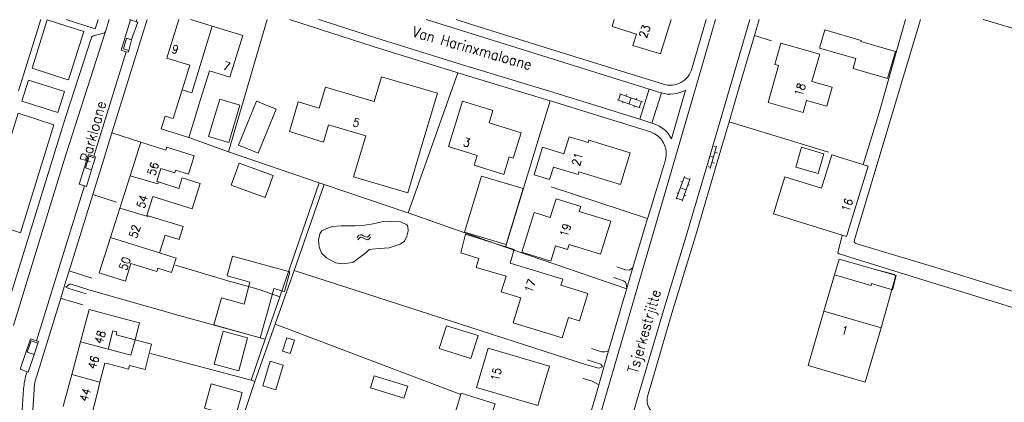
# Model space of a CAD drawing. Header units: metres. Extents: x 189705 to 199106, y 581686 to 588448.
# Tile 489 of 555: x 197991 to 198179, y 585927 to 586000. Entities that reach past the tile are written whole.
import ezdxf

# ---------------------------------------------------------------- set-up
doc = ezdxf.new("R2010")
doc.units = ezdxf.units.M
doc.layers.add('B-WA-OG-GBKN-G', color=7, linetype='Continuous', lineweight=18)
doc.styles.add('Style-STANDARD', font='STANDARD.shx')

msp = doc.modelspace()

# ---------------------------------------------------------------- linework, layer by layer
at = {"layer": 'B-WA-OG-GBKN-G'}
for p, q in [((198105.604, 585984.622), (198105.999, 585985.755)), ((198110.154, 585984.307), (198105.81, 585985.821)), ((198109.759, 585983.174), (198105.416, 585984.688)), ((198106.403, 585984.026), (198106.501, 585984.31)), ((198106.991, 585985.41), (198107.09, 585985.693)), ((198107.587, 585983.931), (198107.982, 585985.064)), ((198108.972, 585984.719), (198109.071, 585985.003)), ((198109.57, 585983.24), (198109.965, 585984.373)), ((198108.573, 585983.27), (198108.671, 585983.553)), ((198123.121, 585971.574), (198124.349, 585975.799)), ((198123.813, 585975.747), (198124.293, 585975.607)), ((198124.014, 585974.647), (198124.494, 585974.507)), ((198123.255, 585973.826), (198123.735, 585973.687)), ((198123.456, 585972.726), (198123.936, 585972.587)), ((198122.697, 585971.906), (198123.177, 585971.766)), ((198116.637, 585965.708), (198118.188, 585970.038)), ((198117.518, 585969.057), (198117.8, 585968.956)), ((198117.767, 585965.303), (198119.318, 585969.634)), ((198118.12, 585969.85), (198119.25, 585969.446)), ((198117.412, 585967.873), (198118.542, 585967.469)), ((198118.896, 585968.457), (198119.178, 585968.356)), ((198116.704, 585965.896), (198117.834, 585965.491)), ((198116.743, 585966.893), (198117.025, 585966.792)), ((198118.189, 585966.482), (198118.471, 585966.381)), ((198055.673, 585958.395), (198055.919, 585958.72)), ((198055.777, 585957.91), (198056.025, 585958.233)), ((198055.919, 585958.72), (198056.198, 585958.892)), ((198056.025, 585958.233), (198056.306, 585958.403)), ((198056.198, 585958.892), (198056.534, 585958.852)), ((198056.306, 585958.403), (198056.63, 585958.365)), ((198056.534, 585958.852), (198056.893, 585958.66)), ((198056.63, 585958.365), (198056.998, 585958.175)), ((198056.893, 585958.66), (198057.253, 585958.468)), ((198056.998, 585958.175), (198057.357, 585957.981)), ((198057.253, 585958.468), (198057.58, 585958.427)), ((198057.357, 585957.981), (198057.684, 585957.939)), ((198057.58, 585958.427), (198057.868, 585958.6)), ((198057.684, 585957.939), (198057.972, 585958.115)), ((198057.868, 585958.6), (198058.116, 585958.925)), ((198057.972, 585958.115), (198058.22, 585958.44))]:
    msp.add_line(p, q, dxfattribs=at)
at = {"layer": 'B-WA-OG-GBKN-G', "flags": 128}
for points in [[(197995.185, 586000), (197990.942, 585986.42)], [(198000, 585998.826), (197996.433, 585999.973), (197993.536, 585990.698)], [(198000.024, 586000), (198005.59, 585998.21), (198006.166, 586000)], [(198007.54, 585997.741), (198008.267, 586000)], [(198008.787, 585978.352), (198015.522, 586000)], [(198012.328, 585999.95), (198010.528, 585994.163), (198011.516, 585993.855)], [(198012.172, 586000), (198012.328, 585999.95)], [(198012.328, 585999.95), (198013.429, 585999.595)], [(198013.429, 585999.595), (198013.741, 585999.495), (198012.555, 585996.193), (198012.547, 585996.163)], [(198013.559, 586000), (198013.429, 585999.595)], [(198021.543, 586000), (198019.274, 585992.665), (198023.673, 585991.304), (198022.215, 585986.589)], [(198027.956, 585998.735), (198023.867, 586000)], [(198031.044, 585974.737), (198038.422, 586000)], [(198042.748, 586000), (198058.719, 585994.877), (198074.478, 585989.969), (198074.86, 585989.853)], [(198109.67, 585980.95), (198093.253, 585986.049), (198074.978, 585991.594), (198059.231, 585996.498), (198048.314, 586000)], [(198068.835, 586000), (198076.803, 585997.52), (198092.066, 585992.749), (198111.463, 585986.717)], [(198114.189, 585987.65), (198092.571, 585994.372), (198077.311, 585999.143), (198074.557, 586000)], [(198124.145, 586000), (198121.298, 585990.324), (198084.782, 585865.036), (198082.705, 585857.907)], [(198130.672, 586000), (198127.043, 585987.578), (198122.846, 585973.26), (198118.671, 585959.095), (198114.184, 585944.387), (198110.194, 585930.853), (198104.334, 585911.021), (198099.699, 585895.045), (198095.123, 585879.792), (198090.124, 585862.038)], [(198104.781, 586000), (198104.36, 585998.656), (198109.025, 585997.194), (198108.362, 585995.078), (198113.601, 585993.436), (198115.658, 586000)], [(198122.373, 586000), (198119.612, 585990.616)], [(198131.565, 585996.994), (198132.443, 586000)], [(198175.284, 586000), (198195.15, 585994.143), (198219.283, 585987.189), (198224.288, 585985.615), (198225.634, 585985.005), (198226.041, 585984.65), (198226.067, 585984.167), (198220.511, 585965.296), (198212.951, 585940.203), (198212.52, 585939.035), (198212.241, 585938.73), (198211.682, 585938.755), (198190.825, 585944.974), (198166.844, 585952.462), (198150.942, 585957.208), (198150.611, 585957.462), (198150.662, 585957.945), (198157.232, 585979.813), (198163.281, 586000)], [(198152.342, 585972.318), (198155.326, 585982.022), (198160.435, 586000)], [(198000, 585988.62), (198000.462, 585988.471), (198003.437, 585997.72), (198000, 585998.826)], [(198000, 585974.145), (198001.112, 585977.755), (198007.54, 585997.741)], [(198007.186, 585997.409), (198005.209, 585996.91)], [(198022.215, 585986.589), (198024.025, 585986.029), (198027.956, 585998.735)], [(198025.408, 585983.732), (198027.419, 585990.233), (198031.327, 585989.024), (198033.775, 585996.935), (198027.956, 585998.735)], [(198158.512, 585993.909), (198151.914, 585995.808), (198151.978, 585996.03), (198145.002, 585998.037), (198144.006, 585994.576), (198150.972, 585992.572), (198150.42, 585990.656), (198157.029, 585988.755), (198158.512, 585993.909)], [(198004.855, 585996.578), (198000, 585981.482)], [(198012.547, 585996.163), (198011.577, 585996.445), (198010.986, 585994.411), (198011.993, 585994.119)], [(198012.547, 585996.163), (198011.993, 585994.119)], [(198126.735, 585980.482), (198128.675, 585987.101), (198131.565, 585996.994)], [(198134.823, 585995.962), (198131.565, 585996.994)], [(198144.042, 585993.399), (198136.621, 585995.495), (198135.471, 585991.42), (198136.184, 585991.219), (198134.183, 585984.133), (198140.891, 585982.239)], [(198011.516, 585993.855), (198005.304, 585973.89)], [(198011.993, 585994.119), (198011.894, 585993.753), (198011.516, 585993.855)], [(198144.042, 585993.399), (198142.561, 585988.169), (198146.405, 585987.081), (198145.378, 585983.457), (198141.544, 585984.543), (198140.891, 585982.239)], [(197993.536, 585990.698), (198000, 585988.62)], [(198065.37, 585963.05), (198074.86, 585989.853)], [(198092.537, 585984.49), (198074.86, 585989.853)], [(197999.745, 585986.242), (197992.837, 585988.463), (197991.58, 585984.439), (197998.454, 585982.228), (197999.745, 585986.242)], [(198050.18, 585979.914), (198049.201, 585976.606), (198042.705, 585978.624), (198044.373, 585984.262), (198048.4, 585983.07), (198049.589, 585987.088), (198058.899, 585984.331), (198060.31, 585989.097), (198070.973, 585985.941), (198068.214, 585976.62)], [(198022.215, 585986.589), (198020.513, 585981.088)], [(198111.463, 585986.717), (198109.67, 585980.95)], [(198111.463, 585986.717), (198113.684, 585986.026)], [(198113.786, 585985.996), (198111.993, 585980.228)], [(198113.684, 585986.026), (198113.735, 585986.011), (198113.786, 585985.996)], [(198118.423, 585986.535), (198115.717, 585977.249)], [(198027.262, 585977.698), (198029.425, 585984.822), (198033.247, 585983.661), (198031.137, 585976.521), (198027.262, 585977.698)], [(198032.978, 585976.035), (198036.71, 585974.506), (198040.155, 585982.915), (198036.423, 585984.444), (198032.978, 585976.035)], [(198073.123, 585975.745), (198078.607, 585974.048), (198078.028, 585972.176), (198083.664, 585970.432), (198084.698, 585973.773), (198085.477, 585973.532), (198086.98, 585978.389), (198080.855, 585980.285), (198081.579, 585982.624), (198075.805, 585984.411), (198073.123, 585975.745)], [(198083.981, 585956.551), (198092.537, 585984.49)], [(198111.69, 585978.542), (198092.759, 585984.423), (198092.537, 585984.49)], [(197991.342, 585959.288), (197984.418, 585961.516), (197990.855, 585982.12), (197997.698, 585979.919), (197991.342, 585959.288)], [(198024.158, 585979.681), (198025.408, 585983.732)], [(198000, 585981.482), (197999.018, 585978.429), (197988.399, 585943.963)], [(198023.483, 585977.5), (198018.183, 585979.14), (198018.936, 585981.576), (198020.513, 585981.088)], [(198111.993, 585980.228), (198109.67, 585980.95)], [(198111.194, 585928.237), (198111.825, 585930.371), (198115.813, 585943.899), (198120.3, 585958.607), (198124.477, 585972.781), (198126.735, 585980.482)], [(198112.193, 585980.166), (198111.993, 585980.228)], [(198145.753, 585974.655), (198126.735, 585980.482)], [(198005.131, 585966.577), (198006.45, 585970.84), (198008.787, 585978.352)], [(198014.28, 585976.594), (198008.787, 585978.352)], [(198023.483, 585977.5), (198024.158, 585979.681)], [(198050.18, 585979.914), (198057.276, 585977.814), (198054.951, 585969.961), (198065.333, 585966.888), (198068.214, 585976.62)], [(198019.084, 585975.073), (198014.28, 585976.594), (198012.247, 585970.174)], [(198023.483, 585977.5), (198031.044, 585974.737), (198048.397, 585968.829), (198049.37, 585968.498)], [(198107.821, 585974.553), (198099.895, 585976.953), (198099.767, 585976.529), (198096.141, 585977.628), (198095.157, 585974.377), (198091.09, 585975.609), (198089.489, 585970.319), (198092.422, 585969.43), (198093.151, 585971.837), (198097.869, 585970.408), (198098.021, 585970.909), (198105.987, 585968.497), (198107.821, 585974.553)], [(198017.661, 585968.979), (198017.361, 585969.072), (198018.133, 585971.553), (198020.796, 585970.724), (198020.961, 585971.257), (198023.421, 585970.492), (198024.511, 585973.996), (198019.257, 585975.63), (198019.084, 585975.073)], [(198140.54, 585975.611), (198139.459, 585971.827), (198143.753, 585970.6), (198144.835, 585974.383), (198140.54, 585975.611)], [(197989.959, 585941.554), (197990.219, 585942.398), (197995.471, 585959.444), (198000, 585974.145)], [(198005.304, 585973.89), (198004.301, 585974.202), (198002.54, 585968.541), (198003.548, 585968.228)], [(198005.597, 585973.554), (198004.455, 585973.91), (198003.759, 585971.675), (198004.901, 585971.32)], [(198005.597, 585973.554), (198004.901, 585971.32)], [(198005.304, 585973.89), (198005.666, 585973.777), (198005.597, 585973.554)], [(198038.06, 585966.018), (198031.588, 585968.362), (198033.105, 585972.55), (198039.577, 585970.207), (198038.06, 585966.018)], [(198111.131, 585961.971), (198111.239, 585962.337), (198114.176, 585971.962), (198114.546, 585973.232)], [(198153.335, 585972.01), (198146.355, 585974.169), (198144.386, 585967.8), (198137.408, 585969.958), (198135.216, 585962.872), (198149.174, 585958.556), (198153.335, 585972.01)], [(198004.901, 585971.32), (198003.905, 585968.117), (198003.548, 585968.228)], [(198012.247, 585970.174), (198010.274, 585963.946)], [(198017.661, 585968.979), (198017.546, 585968.615), (198012.247, 585970.174)], [(198015.711, 585962.515), (198015.46, 585962.593), (198016.573, 585966.171), (198024.099, 585963.83), (198025.617, 585968.71), (198022.215, 585969.769), (198021.589, 585967.757), (198017.661, 585968.979)], [(198040.876, 585947.035), (198048.397, 585968.829)], [(198084.124, 585957.021), (198076.188, 585959.41), (198079.411, 585970.118), (198087.399, 585967.713), (198084.124, 585957.021)], [(198003.548, 585968.228), (198000, 585956.763)], [(198049.37, 585968.498), (198043.583, 585952.05), (198099.463, 585934.063)], [(198065.37, 585963.05), (198065.339, 585963.061), (198049.37, 585968.498)], [(198111.131, 585961.971), (198092.744, 585968.018)], [(198000.614, 585951.984), (198005.131, 585966.577)], [(198009.685, 585965.108), (198005.131, 585966.577)], [(198102.151, 585955.156), (198096.137, 585957.032), (198095.839, 585956.077), (198093.557, 585956.789), (198092.634, 585953.83), (198087.098, 585955.537), (198089.468, 585963.126), (198092.551, 585962.163), (198093.377, 585964.808), (198093.675, 585965.762), (198098.4, 585964.288), (198098.102, 585963.333), (198104.116, 585961.457), (198102.151, 585955.156)], [(198010.274, 585963.946), (198008.499, 585958.341)], [(198015.711, 585962.515), (198015.661, 585962.356), (198010.274, 585963.946)], [(198017.897, 585955.42), (198018.961, 585958.841), (198021.623, 585958.013), (198022.378, 585960.441), (198015.711, 585962.515)], [(198055.256, 585960.621), (198057.085, 585960.697), (198058.685, 585960.977), (198060.615, 585961.409), (198061.733, 585961.358), (198062.876, 585961.46), (198063.917, 585961.384), (198065.111, 585960.8), (198065.34, 585960.496), (198065.366, 585959.657), (198065.138, 585958.616), (198064.706, 585957.651), (198063.843, 585957.067), (198061.735, 585956.406), (198059.169, 585956.202), (198057.925, 585956.05), (198057.341, 585955.516), (198055.868, 585954.373), (198054.801, 585953.611), (198052.846, 585953.357), (198051.525, 585953.509), (198049.772, 585954.474), (198048.806, 585955.362), (198048.374, 585956.556), (198048.272, 585957.877), (198048.5, 585959.07), (198048.881, 585959.655), (198049.846, 585960.112), (198050.887, 585960.468), (198052.589, 585960.595), (198055.256, 585960.621)], [(198083.981, 585956.551), (198065.37, 585963.05)], [(198108.36, 585952.607), (198111.131, 585961.971)], [(198008.499, 585958.341), (198006.359, 585951.585), (198011.37, 585949.998)], [(198008.499, 585958.341), (198017.897, 585955.42)], [(198084.094, 585950.954), (198078.401, 585952.614), (198078.897, 585954.349), (198075.452, 585955.466), (198076.385, 585958.978), (198085.643, 585956.049), (198084.862, 585953.459)], [(198147.615, 585955.963), (198148.342, 585958.813)], [(198000, 585956.763), (197994.38, 585938.602)], [(198107.16, 585948.552), (198086.348, 585955.724), (198083.981, 585956.551)], [(198261.296, 585920.554), (198228.043, 585930.58), (198193.291, 585941.165), (198161.104, 585951.115), (198147.767, 585955.278), (198147.539, 585955.43), (198147.615, 585955.963)], [(198011.37, 585949.998), (198012.426, 585953.403), (198017.347, 585951.873), (198017.542, 585952.5), (198020.182, 585951.679), (198021.041, 585954.443), (198017.897, 585955.42)], [(198035.166, 585949.853), (198030.791, 585951.051), (198031.825, 585954.826), (198042.794, 585951.823), (198041.76, 585948.048), (198039.745, 585948.6)], [(198154.737, 585952.269), (198147.736, 585954.259), (198146.871, 585951.214), (198153.872, 585949.224), (198153.963, 585949.546)], [(198000, 585949.999), (198000.614, 585951.984)], [(198004.966, 585950.58), (198000.614, 585951.984)], [(198040.876, 585947.035), (198036.896, 585948.402), (198030.774, 585950.153), (198020.95, 585953.111)], [(198043.583, 585952.05), (198039.974, 585941.792)], [(198084.094, 585950.954), (198083.183, 585947.985), (198086.936, 585946.834), (198085.463, 585942.031), (198094.801, 585939.167), (198096.008, 585943.104), (198098.123, 585942.455), (198099.729, 585947.691), (198094.585, 585949.269), (198094.924, 585950.374), (198084.862, 585953.459)], [(198108.36, 585952.607), (198107.686, 585952.096), (198106.95, 585952.198), (198105.273, 585952.731)], [(198107.207, 585948.709), (198108.36, 585952.607)], [(198154.737, 585952.269), (198158.684, 585951.136), (198157.934, 585948.38), (198153.963, 585949.546)], [(198155.757, 585941.125), (198158.513, 585950.937), (198158.361, 585951.292), (198154.737, 585952.269)], [(197999.005, 585946.782), (198000, 585949.999)], [(198107.207, 585948.709), (198107.078, 585949.506), (198106.9, 585949.861), (198106.569, 585950.09), (198104.715, 585950.724)], [(198144.843, 585944.309), (198146.871, 585951.214)], [(198000, 585948.901), (198000.826, 585949.538), (198004.383, 585948.396)], [(198003.85, 585947.583), (198000.547, 585948.649), (198000, 585948.901)], [(198004.383, 585948.396), (198022.064, 585943.345), (198038.077, 585938.926)], [(198035.166, 585949.853), (198034.058, 585945.627)], [(198038.575, 585944.355), (198039.745, 585948.6)], [(198103.713, 585936.685), (198106.694, 585946.978), (198107.16, 585948.552)], [(198107.16, 585948.552), (198107.207, 585948.709)], [(197994.405, 585931.921), (197999.005, 585946.782)], [(198000, 585946.479), (197999.005, 585946.782)], [(198003.216, 585945.501), (198000, 585946.479)], [(198038.575, 585944.355), (198037.125, 585939.204), (198028.253, 585941.702), (198029.703, 585946.853), (198034.058, 585945.627)], [(198038.077, 585938.926), (198040.876, 585947.035)], [(198011.587, 585942.7), (198004.421, 585944.609), (198002.784, 585938.463)], [(198013.201, 585938.835), (198014.056, 585942.042), (198011.587, 585942.7)], [(198141.81, 585933.912), (198152.725, 585930.728), (198155.757, 585941.125), (198144.843, 585944.309), (198141.81, 585933.912)], [(198039.974, 585941.792), (198036.115, 585930.827)], [(198075.439, 585928.344), (198039.974, 585941.792)], [(198072.703, 585941.495), (198071.352, 585937.129), (198077.4, 585935.257), (198078.751, 585939.624), (198072.703, 585941.495)], [(197994.38, 585938.602), (197993.232, 585938.996), (197991.236, 585933.186), (197992.589, 585932.721)], [(198008.054, 585937.031), (198008.983, 585940.518), (198009.752, 585940.313)], [(198009.752, 585940.313), (198009.613, 585939.792), (198013.201, 585938.835)], [(198011.927, 585933.194), (198012.114, 585933.889), (198015.16, 585933.118), (198016.336, 585937.999), (198013.201, 585938.835)], [(198013.201, 585938.835), (198012.423, 585935.867)], [(198028.336, 585934.171), (198033.028, 585932.92), (198034.707, 585939.214), (198030.015, 585940.465), (198028.336, 585934.171)], [(198035.378, 585931.106), (198038.077, 585938.926)], [(198042.871, 585936.186), (198041.385, 585936.653), (198042.191, 585939.218), (198043.677, 585938.75), (198042.871, 585936.186)], [(197993.91, 585936.033), (197992.591, 585936.487), (197993.334, 585938.652), (197994.654, 585938.199)], [(197994.654, 585938.199), (197993.91, 585936.033)], [(197994.654, 585938.199), (197994.749, 585938.475), (197994.38, 585938.602)], [(198002.784, 585938.463), (198001.119, 585932.209)], [(198008.054, 585937.031), (198002.784, 585938.463)], [(198012.423, 585935.867), (198008.054, 585937.031)], [(198080.71, 585937.238), (198078.475, 585929.71), (198090.176, 585926.236), (198092.411, 585933.763), (198080.71, 585937.238)], [(198103.713, 585936.685), (198102.993, 585936.527), (198102.358, 585936.527), (198100.427, 585937.136)], [(197992.589, 585932.721), (197992.753, 585932.665), (197993.91, 585936.033)], [(198016.164, 585936.197), (198035.378, 585931.106)], [(198099.463, 585934.063), (198101.851, 585933.428), (198102.551, 585933.653), (198102.232, 585934.19), (198099.59, 585934.977)], [(198101.837, 585930.207), (198103.713, 585936.685)], [(198006.487, 585930.737), (198007.459, 585934.384), (198008.139, 585934.203)], [(198008.139, 585934.203), (198011.927, 585933.194)], [(198040.108, 585929.284), (198037.604, 585930.008), (198039.047, 585934.715), (198041.539, 585933.951), (198040.108, 585929.284)], [(197992.589, 585932.721), (197992.535, 585932.564)], [(198001.119, 585932.209), (198000, 585928.007)], [(198001.119, 585932.209), (198006.487, 585930.737)], [(198064.597, 585927.642), (198058.171, 585929.638), (198058.891, 585931.958), (198065.317, 585929.963), (198064.597, 585927.642)], [(198101.837, 585930.207), (198100.582, 585930.914), (198098.829, 585931.422)], [(197991.909, 585929.427), (197990.912, 585914.173), (197990.895, 585913.873)], [(198000, 585900.269), (197992.194, 585903.103), (197993.904, 585929.298)], [(198006.487, 585930.737), (198005.838, 585927.976)], [(198032.396, 585924.112), (198026.452, 585925.762), (198027.741, 585930.407), (198033.685, 585928.757), (198032.396, 585924.112)], [(198032.473, 585919.952), (198036.115, 585930.827)], [(198036.115, 585930.827), (198035.378, 585931.106)], [(198095.984, 585910.193), (198096.946, 585913.403), (198101.51, 585929.078), (198101.837, 585930.207)], [(198000, 585928.007), (197999.479, 585926.052)], [(198004.929, 585924.563), (198005.838, 585927.976)], [(198086.499, 585915.038), (198088.394, 585921.167), (198081.031, 585923.443), (198082.008, 585926.602), (198075.521, 585928.607), (198073.599, 585922.391), (198076.587, 585921.468), (198075.637, 585918.395), (198086.499, 585915.038)]]:
    msp.add_lwpolyline(points, dxfattribs=at)
at = {"layer": 'B-WA-OG-GBKN-G'}
for centre, radius, start, end in [((198007.061, 585997.897), 0.504, 284.3924, 341.93391), ((198005.33, 585996.426), 0.499, 104.06959, 162.25672), ((198115.466, 585991.755), 4.299, 252.71714, 344.63398), ((198115.466, 585991.756), 6, 253.73528, 299.52521), ((198110.422, 585974.439), 5.995, 27.9544, 72.81291), ((198110.418, 585974.435), 4.3, 343.75371, 72.79373), ((198003.894, 585928.666), 12.01, 161.06131, 176.368), ((198003.944, 585928.74), 10.055, 161.55606, 176.81713), ((198114.361, 585927.302), 3.302, 163.55638, 230.64215)]:
    msp.add_arc(centre, radius, start, end, dxfattribs=at)

# ---------------------------------------------------------------- texts
at = {"layer": 'B-WA-OG-GBKN-G', "style": 'Style-STANDARD'}
for s, height, rotation, p in [('23', 1.6, 71.03975, (198110.946, 585996.316)), ('Van Harinxmaloane', 2, 344.04674, (198066.02, 585996.828)), ('9', 1.6, 344.62927, (198020.063, 585993.707)), ('7', 1.6, 342.83405, (198029.873, 585990.554)), ('18', 1.6, 73.1416, (198140.669, 585985.194)), ('Parkloane', 2, 74.75493, (198004.555, 585972.587)), ('5', 1.6, 343.08678, (198054.664, 585979.745)), ('3', 1.6, 345.22728, (198075.799, 585975.913)), ('56', 1.6, 71.81873, (198017.024, 585970.062)), ('21', 1.6, 74.03098, (198098.153, 585971.904)), ('54', 1.6, 72.4169, (198014.969, 585963.806)), ('16', 1.6, 70.00711, (198149.619, 585963.126)), ('52', 1.6, 72.4169, (198013.522, 585958.099)), ('19', 1.6, 72.54344, (198095.847, 585958.342)), ('50', 1.6, 70.42327, (198011.595, 585951.953)), ('17', 1.6, 70.42327, (198089.069, 585947.674)), ('Tsjerkestrjitte', 2, 74.04674, (198109.2, 585932.239)), ('1', 1.6, 343.7398, (198148.023, 585939.995)), ('48', 1.6, 73.01527, (198006.927, 585937.908)), ('46', 1.6, 72.4169, (198005.634, 585933.059)), ('15', 1.6, 76.11658, (198082.675, 585930.835)), ('44', 1.6, 72.4169, (198004.048, 585926.872))]:
    msp.add_text(s, height=height, rotation=rotation, dxfattribs=at).set_placement(p)

doc.saveas('drawing.dxf')
